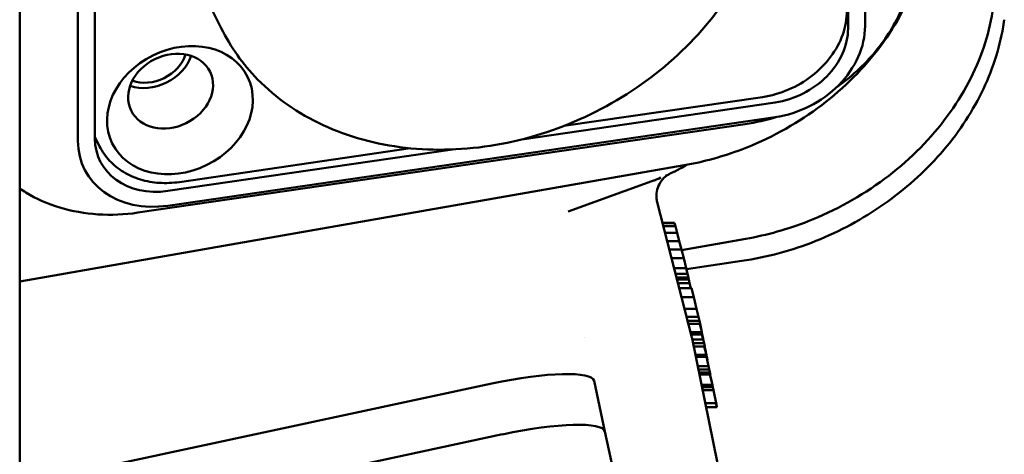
# Model space of a CAD drawing. Header units: millimetres. Extents: x 0 to 14369, y -869 to 2970.
# Tile 387 of 656: x 1738 to 1777, y 2047 to 2064. Entities that reach past the tile are written whole.
import ezdxf

# ---------------------------------------------------------------- set-up
doc = ezdxf.new("R2010")
doc.units = ezdxf.units.MM
doc.header["$LTSCALE"] = 10
doc.layers.add('Sichtbar (ISO)', color=7, linetype='Continuous', lineweight=50)

msp = doc.modelspace()

# ---------------------------------------------------------------- linework, layer by layer
at = {"layer": 'Sichtbar (ISO)'}
for p, q in [((1737.784, 2209.776), (1737.784, 2044.16)), ((1770.719, 2081.296), (1770.719, 2064.104)), ((1771.395, 2064.202), (1771.395, 2081.395)), ((1740.099, 2076.828), (1740.099, 2059.635)), ((1740.775, 2059.734), (1740.775, 2076.927)), ((1745.204, 2065.328), (1745.799, 2064.118)), ((1776.883, 2064.171), (1776.931, 2064.457)), ((1767.821, 2061.165), (1757.75, 2059.695)), ((1759.412, 2060.226), (1767.315, 2061.379)), ((1766.63, 2060.301), (1742.482, 2056.777)), ((1743.673, 2057.054), (1767.821, 2060.578)), ((1740.775, 2059.799), (1740.963, 2059.416)), ((1754.991, 2059.292), (1743.673, 2057.641)), ((1744.133, 2057.996), (1753.328, 2059.338)), ((1764.203, 2058.664), (1737.784, 2054.034)), ((1762.92, 2058.03), (1759.591, 2056.818)), ((1763.129, 2057.193), (1763.129, 2057.193)), ((1763.129, 2057.193), (1764.513, 2051.806)), ((1763.338, 2056.378), (1763.812, 2056.378)), ((1763.822, 2056.353), (1763.812, 2056.378)), ((1763.345, 2056.353), (1763.822, 2056.353)), ((1763.373, 2056.244), (1763.853, 2056.244)), ((1763.853, 2056.244), (1763.822, 2056.353)), ((1763.927, 2055.968), (1763.853, 2056.244)), ((1763.444, 2055.968), (1763.927, 2055.968)), ((1763.526, 2055.648), (1764.01, 2055.648)), ((1764.01, 2055.648), (1763.927, 2055.968)), ((1764.096, 2055.313), (1764.01, 2055.648)), ((1764.102, 2055.289), (1766.651, 2055.736)), ((1763.612, 2055.313), (1764.096, 2055.313)), ((1764.184, 2054.964), (1764.096, 2055.313)), ((1763.702, 2054.964), (1764.184, 2054.964)), ((1764.282, 2054.57), (1764.184, 2054.964)), ((1764.291, 2054.534), (1766.493, 2054.855)), ((1763.803, 2054.57), (1764.282, 2054.57)), ((1764.337, 2054.344), (1764.282, 2054.57)), ((1763.861, 2054.344), (1764.337, 2054.344)), ((1763.898, 2054.202), (1764.37, 2054.202)), ((1763.92, 2054.114), (1764.388, 2054.114)), ((1764.37, 2054.202), (1764.337, 2054.344)), ((1764.388, 2054.114), (1764.37, 2054.202)), ((1764.421, 2053.972), (1764.388, 2054.114)), ((1763.957, 2053.972), (1764.421, 2053.972)), ((1764.01, 2053.766), (1764.495, 2053.766)), ((1764.471, 2053.766), (1764.421, 2053.972)), ((1764.583, 2053.417), (1764.495, 2053.766)), ((1764.099, 2053.417), (1764.583, 2053.417)), ((1764.699, 2052.954), (1764.583, 2053.417)), ((1764.218, 2052.954), (1764.699, 2052.954)), ((1764.779, 2052.63), (1764.699, 2052.954)), ((1764.302, 2052.63), (1764.779, 2052.63)), ((1764.342, 2052.473), (1764.815, 2052.473)), ((1764.815, 2052.473), (1764.779, 2052.63)), ((1764.838, 2052.356), (1764.815, 2052.473)), ((1764.372, 2052.356), (1764.838, 2052.356)), ((1764.906, 2052.019), (1764.82, 2052.356)), ((1764.834, 2052.356), (1764.889, 2052.083)), ((1760.246, 2051.828), (1760.246, 2051.828)), ((1764.424, 2051.931), (1764.424, 2051.931)), ((1764.459, 2052.019), (1764.906, 2052.019)), ((1764.481, 2051.931), (1764.924, 2051.931)), ((1764.513, 2051.806), (1764.513, 2051.806)), ((1764.521, 2051.773), (1765.528, 2046.803)), ((1764.528, 2051.736), (1764.958, 2051.736)), ((1764.924, 2051.931), (1764.906, 2052.019)), ((1764.958, 2051.736), (1764.911, 2051.931)), ((1764.912, 2051.925), (1764.954, 2051.766)), ((1764.929, 2051.887), (1764.918, 2051.931)), ((1764.92, 2051.931), (1764.929, 2051.887)), ((1764.922, 2051.887), (1764.929, 2051.887)), ((1764.954, 2051.766), (1764.972, 2051.674)), ((1764.994, 2051.579), (1764.958, 2051.736)), ((1764.972, 2051.674), (1764.972, 2051.675)), ((1764.56, 2051.579), (1764.994, 2051.579)), ((1764.587, 2051.448), (1765.021, 2051.448)), ((1765.021, 2051.448), (1764.994, 2051.579)), ((1765.085, 2051.125), (1765.003, 2051.448)), ((1765.077, 2051.159), (1765.004, 2051.448)), ((1765.008, 2051.448), (1765.058, 2051.25)), ((1764.652, 2051.125), (1765.085, 2051.125)), ((1764.67, 2051.037), (1765.103, 2051.037)), ((1765.058, 2051.25), (1765.077, 2051.159)), ((1765.176, 2050.671), (1765.084, 2051.037)), ((1765.103, 2051.037), (1765.085, 2051.125)), ((1765.129, 2050.901), (1765.093, 2051.037)), ((1765.101, 2051.037), (1765.129, 2050.901)), ((1765.101, 2051.037), (1765.101, 2051.037)), ((1765.119, 2050.901), (1765.129, 2050.901)), ((1764.744, 2050.671), (1765.176, 2050.671)), ((1764.771, 2050.539), (1765.203, 2050.539)), ((1765.203, 2050.539), (1765.176, 2050.671)), ((1765.224, 2050.43), (1765.196, 2050.539)), ((1765.226, 2050.422), (1765.196, 2050.539)), ((1765.201, 2050.539), (1765.206, 2050.521)), ((1765.206, 2050.521), (1765.224, 2050.43)), ((1764.795, 2050.422), (1765.226, 2050.422)), ((1764.812, 2050.334), (1765.244, 2050.334)), ((1765.326, 2049.924), (1765.222, 2050.334)), ((1765.244, 2050.334), (1765.226, 2050.422)), ((1765.236, 2050.334), (1765.255, 2050.256)), ((1765.255, 2050.256), (1765.292, 2050.096)), ((1738.952, 2046.204), (1756.553, 2049.973)), ((1760.62, 2050.085), (1761.052, 2048.067)), ((1764.896, 2049.924), (1765.326, 2049.924)), ((1764.913, 2049.836), (1765.344, 2049.836)), ((1764.937, 2049.719), (1765.368, 2049.719)), ((1765.292, 2050.096), (1765.32, 2049.96)), ((1765.32, 2049.96), (1765.316, 2049.964)), ((1765.317, 2049.96), (1765.32, 2049.96)), ((1765.344, 2049.836), (1765.326, 2049.924)), ((1765.368, 2049.719), (1765.337, 2049.836)), ((1765.473, 2049.192), (1765.368, 2049.719)), ((1765.388, 2049.615), (1765.393, 2049.596)), ((1765.393, 2049.596), (1765.412, 2049.504)), ((1765.412, 2049.504), (1765.406, 2049.527)), ((1765.411, 2049.504), (1765.412, 2049.504)), ((1765.044, 2049.192), (1765.473, 2049.192)), ((1765.074, 2049.042), (1765.501, 2049.042)), ((1765.076, 2049.034), (1765.507, 2049.034)), ((1765.501, 2049.042), (1765.459, 2049.192)), ((1765.468, 2049.22), (1765.483, 2049.155)), ((1765.483, 2049.155), (1765.507, 2049.034)), ((1765.507, 2049.034), (1765.501, 2049.042)), ((1756.985, 2047.956), (1739.384, 2044.186)), ((1761.946, 2043.891), (1761.052, 2048.067))]:
    msp.add_line(p, q, dxfattribs=at)
msp.add_arc((1760.238, 2065.567), 8, 294.7133, 300.6364, dxfattribs=at)
for centre, major_axis, ratio, start_param, end_param in [((1767.821, 2063.681), (3.32, 1.633), 0.810094, 4.333136, 5.903933), ((1767.821, 2063.681), (2.692, 1.324), 0.810094, 4.333136, 5.903933), ((1742.991, 2063.224), (1.346, 0.662), 0.810094, 3.805884, 5.618894), ((1742.991, 2063.224), (1.57, 0.773), 0.810094, 3.827249, 5.597529), ((1743.673, 2060.157), (-3.32, -1.633), 0.810094, 5.903933, 7.474729), ((1743.673, 2060.157), (-2.692, -1.324), 0.810094, 5.903933, 7.474729), ((1764.097, 2057.442), (-0.435, 0.901), 0.999954, 0, 0.014025), ((1763.289, 2057.1), (-0.343, 0.939), 0.863645, 0.000894, 0.002293), ((1764.031, 2051.673), (0.49, 0.099), 0.982612, 0.000001, 0.000316), ((1756.708, 2049.247), (3.911, 0.838), 0.18566, 0, 1.570796), ((1757.14, 2047.229), (3.911, 0.838), 0.18566, 0, 1.570796)]:
    msp.add_ellipse(centre, major_axis=major_axis, ratio=ratio, start_param=start_param, end_param=end_param, dxfattribs=at)
for centre, major_axis in [((1744.156, 2060.856), (-2.692, -1.324)), ((1743.783, 2061.613), (-1.57, -0.773))]:
    msp.add_ellipse(centre, major_axis=major_axis, ratio=0.810094, dxfattribs=at)
for points, knots in [([(1766.885, 2074.492), (1767.333, 2073.581), (1767.602, 2072.582), (1767.752, 2070.506), (1767.633, 2069.429), (1767.019, 2067.305), (1766.522, 2066.258), (1765.202, 2064.301), (1764.376, 2063.391), (1762.481, 2061.801), (1761.412, 2061.122), (1759.136, 2060.064), (1757.93, 2059.685), (1755.505, 2059.267), (1754.285, 2059.227), (1751.957, 2059.492), (1750.848, 2059.797), (1748.856, 2060.719), (1747.973, 2061.336), (1746.654, 2062.684), (1746.166, 2063.371), (1745.799, 2064.118)], [2.76234, 2.76234, 2.76234, 2.76234, 3.079536, 3.079536, 3.397766, 3.397766, 3.71777, 3.71777, 4.038843, 4.038843, 4.360294, 4.360294, 4.681815, 4.681815, 5.003232, 5.003232, 5.324183, 5.324183, 5.64391, 5.64391, 5.903933, 5.903933, 5.903933, 5.903933]), ([(1773.951, 2068.9), (1773.95, 2067.95), (1773.772, 2066.965), (1773.083, 2065.061), (1772.559, 2064.117), (1771.233, 2062.397), (1770.412, 2061.6), (1768.586, 2060.261), (1767.557, 2059.701), (1765.748, 2059.012), (1764.975, 2058.799), (1764.203, 2058.664)], [0, 0, 0, 0, 0.33368, 0.33368, 0.672759, 0.672759, 1.014769, 1.014769, 1.357197, 1.357197, 1.596656, 1.596656, 1.596656, 1.596656]), ([(1773.337, 2067.163), (1773.337, 2066.532), (1773.222, 2065.89), (1772.78, 2064.644), (1772.453, 2064.041), (1771.624, 2062.929), (1771.121, 2062.42), (1770.449, 2061.898), (1770.341, 2061.818), (1770.23, 2061.74)], [1.570796, 1.570796, 1.570796, 1.570796, 1.884956, 1.884956, 2.199115, 2.199115, 2.513274, 2.513274, 2.572218, 2.572218, 2.572218, 2.572218]), ([(1776.562, 2066.019), (1776.562, 2065.082), (1776.387, 2064.113), (1775.709, 2062.233), (1775.193, 2061.3), (1773.884, 2059.589), (1773.07, 2058.791), (1771.245, 2057.432), (1770.208, 2056.857), (1768.328, 2056.119), (1767.489, 2055.883), (1766.651, 2055.736)], [0, 0, 0, 0, 0.328677, 0.328677, 0.663714, 0.663714, 1.004871, 1.004871, 1.351771, 1.351771, 1.611765, 1.611765, 1.611765, 1.611765]), ([(1770.674, 2064.81), (1770.674, 2064.496), (1770.616, 2064.176), (1770.396, 2063.554), (1770.233, 2063.253), (1769.818, 2062.696), (1769.566, 2062.441), (1768.999, 2062.001), (1768.683, 2061.815), (1768.017, 2061.53), (1767.666, 2061.43), (1767.315, 2061.379)], [3.141593, 3.141593, 3.141593, 3.141593, 3.455752, 3.455752, 3.769911, 3.769911, 4.08407, 4.08407, 4.39823, 4.39823, 4.712389, 4.712389, 4.712389, 4.712389]), ([(1766.493, 2054.855), (1767.49, 2055.001), (1768.485, 2055.27), (1770.394, 2056.033), (1771.308, 2056.528), (1772.984, 2057.704), (1773.746, 2058.385), (1775.057, 2059.882), (1775.605, 2060.697), (1776.444, 2062.398), (1776.735, 2063.284), (1776.883, 2064.171)], [0, 0, 0, 0, 0.28462, 0.28462, 0.56924, 0.56924, 0.85386, 0.85386, 1.13848, 1.13848, 1.4231, 1.4231, 1.4231, 1.4231]), ([(1744.133, 2057.996), (1743.866, 2057.957), (1743.599, 2057.946), (1743.078, 2057.98), (1742.824, 2058.025), (1742.343, 2058.17), (1742.117, 2058.27), (1741.704, 2058.521), (1741.518, 2058.672), (1741.199, 2059.015), (1741.066, 2059.208), (1740.963, 2059.416)], [4.712389, 4.712389, 4.712389, 4.712389, 4.950698, 4.950698, 5.189006, 5.189006, 5.427315, 5.427315, 5.665624, 5.665624, 5.903933, 5.903933, 5.903933, 5.903933]), ([(1763.65, 2058.337), (1763.649, 2058.336), (1763.647, 2058.335), (1763.643, 2058.333), (1763.641, 2058.332), (1763.635, 2058.329), (1763.632, 2058.328), (1763.625, 2058.324), (1763.621, 2058.322), (1763.612, 2058.317), (1763.606, 2058.313), (1763.587, 2058.302), (1763.573, 2058.294), (1763.523, 2058.262), (1763.486, 2058.235), (1763.377, 2058.143), (1763.311, 2058.068), (1763.2, 2057.896), (1763.156, 2057.796), (1763.103, 2057.591), (1763.092, 2057.482), (1763.104, 2057.315), (1763.113, 2057.253), (1763.129, 2057.193)], [0, 0, 0, 0, 0.0020396, 0.0020396, 0.0034551, 0.0034551, 0.0048333, 0.0048333, 0.006111, 0.006111, 0.0082244, 0.0082244, 0.0128429, 0.0128429, 0.0263091, 0.0263091, 0.0557092, 0.0557092, 0.087624, 0.087624, 0.1194854, 0.1194854, 0.1379957, 0.1379957, 0.1379957, 0.1379957]), ([(1762.942, 2058.038), (1762.945, 2058.039), (1762.942, 2058.038), (1762.945, 2058.039), (1762.945, 2058.039)], [0, 0, 0, 0, 0.5, 0.9495824, 0.9495824, 0.9495824, 0.9495824]), ([(1742.482, 2056.777), (1741.95, 2056.699), (1741.416, 2056.677), (1740.375, 2056.744), (1739.866, 2056.835), (1738.903, 2057.126), (1738.449, 2057.327), (1737.949, 2057.63), (1737.866, 2057.684), (1737.784, 2057.74)], [3.1415927, 3.1415927, 3.1415927, 3.1415927, 3.3799014, 3.3799014, 3.6182101, 3.6182101, 3.8565189, 3.8565189, 3.905457, 3.905457, 3.905457, 3.905457])]:
    msp.add_open_spline(points, degree=3, knots=knots, dxfattribs=at)
for points in [[(1767.888, 2060.588), (1767.474, 2060.459), (1767.053, 2060.363), (1766.63, 2060.301)], [(1763.087, 2058.093), (1763.032, 2058.071), (1762.976, 2058.05), (1762.92, 2058.03)], [(1763.281, 2058.171), (1763.191, 2058.133), (1763.081, 2058.089), (1762.946, 2058.039)], [(1763.467, 2058.252), (1763.477, 2058.257), (1763.487, 2058.261), (1763.497, 2058.266)], [(1764.513, 2051.806), (1764.516, 2051.795), (1764.519, 2051.784), (1764.521, 2051.773)]]:
    msp.add_open_spline(points, degree=3, dxfattribs=at)

doc.saveas('drawing.dxf')
